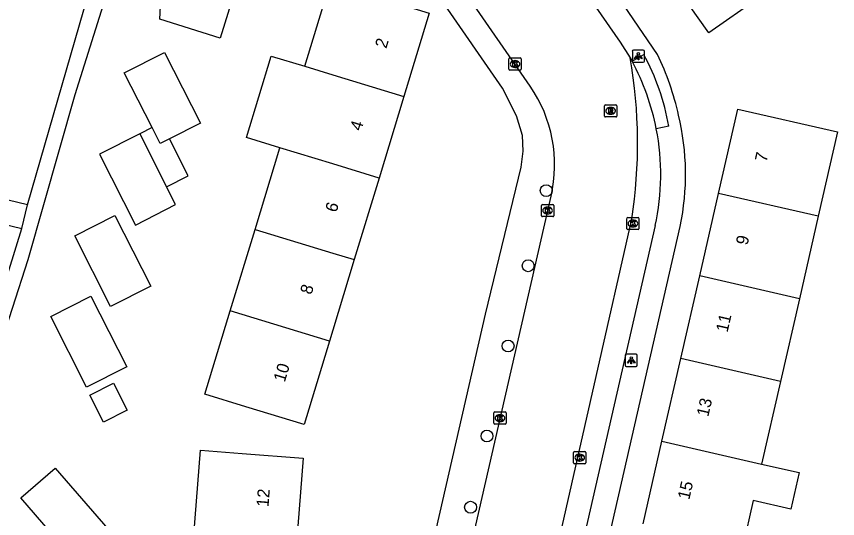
# Model space of a CAD drawing. Extents: x 161845 to 162341, y 381620 to 382158.
# Drawn here: x 161974 to 162041.6, y 381850 to 381891.3 of the extents above; entities that cross this region are included whole.
import ezdxf

# ---------------------------------------------------------------- set-up
doc = ezdxf.new("R2010")
doc.units = 0
for name, color, linetype in [('IMGEO_Boom', 7, 'Continuous'), ('IMGEO_Kolk', 7, 'Continuous'), ('IMGEO_Lichtpunt', 7, 'Continuous'), ('IMGEO_Pand', 7, 'Continuous'), ('IMGEO_Pand_nummerreeks', 7, 'Continuous'), ('IMGEO_Rijbaan_lokaal_open', 7, 'Continuous'), ('IMGEO_Rioolput', 7, 'Continuous'), ('IMGEO_Voetpad_halfverhard', 7, 'Continuous'), ('IMGEO_Voetpad_open', 7, 'Continuous')]:
    doc.layers.add(name, color=color, linetype=linetype)

msp = doc.modelspace()

# ---------------------------------------------------------------- linework, layer by layer
at = {"layer": 'IMGEO_Boom'}
for centre in [(162017.568, 381876.981), (162016.085, 381870.797), (162014.435, 381864.191), (162012.694, 381856.78), (162011.346, 381850.92)]:
    msp.add_circle(centre, 0.489, dxfattribs=at)
at = {"layer": 'IMGEO_Kolk'}
for p, q in [((162014.506, 381886.974), (162014.506, 381887.826)), ((162014.581, 381887.9), (162015.433, 381887.9)), ((162014.994, 381887.68), (162015.019, 381887.68)), ((162015.507, 381887.826), (162015.507, 381886.974)), ((162015.017, 381887.12), (162014.992, 381887.12)), ((162015.433, 381886.9), (162014.581, 381886.9)), ((162017.183, 381874.916), (162017.183, 381875.768)), ((162017.258, 381875.842), (162018.11, 381875.842)), ((162017.671, 381875.622), (162017.696, 381875.622)), ((162018.184, 381875.768), (162018.184, 381874.916)), ((162018.11, 381874.842), (162017.258, 381874.842)), ((162017.694, 381875.062), (162017.669, 381875.062)), ((162024.279, 381874.774), (162025.131, 381874.774)), ((162024.204, 381873.848), (162024.204, 381874.7)), ((162024.692, 381874.554), (162024.717, 381874.554)), ((162025.205, 381874.7), (162025.205, 381873.848)), ((162025.131, 381873.774), (162024.279, 381873.774)), ((162024.715, 381873.994), (162024.69, 381873.994)), ((162013.266, 381857.832), (162013.266, 381858.684)), ((162013.341, 381858.758), (162014.193, 381858.758)), ((162013.754, 381858.538), (162013.779, 381858.538)), ((162014.267, 381858.684), (162014.267, 381857.832)), ((162013.777, 381857.978), (162013.752, 381857.978)), ((162014.193, 381857.758), (162013.341, 381857.758)), ((162019.827, 381854.576), (162019.827, 381855.428)), ((162019.902, 381855.502), (162020.754, 381855.502)), ((162020.315, 381855.282), (162020.34, 381855.282)), ((162020.828, 381855.428), (162020.828, 381854.576)), ((162020.754, 381854.502), (162019.902, 381854.502)), ((162020.338, 381854.722), (162020.313, 381854.722))]:
    msp.add_line(p, q, dxfattribs=at)
for points in [[(162014.506, 381886.974), (162014.506, 381887.826)], [(162014.581, 381887.9), (162015.433, 381887.9)], [(162014.827, 381887.6), (162014.95, 381887.6), (162014.95, 381887.449), (162015.08, 381887.6), (162015.244, 381887.6), (162015.098, 381887.449), (162015.251, 381887.2), (162015.099, 381887.2), (162015.014, 381887.364), (162014.95, 381887.297), (162014.95, 381887.2), (162014.827, 381887.2), (162014.827, 381887.6)], [(162015.507, 381887.826), (162015.507, 381886.974)], [(162015.433, 381886.9), (162014.581, 381886.9)], [(162017.183, 381874.916), (162017.183, 381875.768)], [(162017.258, 381875.842), (162018.11, 381875.842)], [(162017.504, 381875.542), (162017.627, 381875.542), (162017.627, 381875.391), (162017.757, 381875.542), (162017.921, 381875.542), (162017.775, 381875.391), (162017.928, 381875.142), (162017.776, 381875.142), (162017.691, 381875.306), (162017.627, 381875.239), (162017.627, 381875.142), (162017.504, 381875.142), (162017.504, 381875.542)], [(162018.184, 381875.768), (162018.184, 381874.916)], [(162018.11, 381874.842), (162017.258, 381874.842)], [(162024.279, 381874.774), (162025.131, 381874.774)], [(162024.204, 381873.848), (162024.204, 381874.7)], [(162024.525, 381874.474), (162024.648, 381874.474), (162024.648, 381874.323), (162024.778, 381874.474), (162024.942, 381874.474), (162024.796, 381874.323), (162024.949, 381874.074), (162024.797, 381874.074), (162024.712, 381874.238), (162024.648, 381874.171), (162024.648, 381874.074), (162024.525, 381874.074), (162024.525, 381874.474)], [(162025.205, 381874.7), (162025.205, 381873.848)], [(162025.131, 381873.774), (162024.279, 381873.774)], [(162013.266, 381857.832), (162013.266, 381858.684)], [(162013.341, 381858.758), (162014.193, 381858.758)], [(162014.267, 381858.684), (162014.267, 381857.832)], [(162013.587, 381858.458), (162013.71, 381858.458), (162013.71, 381858.307), (162013.84, 381858.458), (162014.004, 381858.458), (162013.858, 381858.307), (162014.011, 381858.058), (162013.859, 381858.058), (162013.774, 381858.222), (162013.71, 381858.155), (162013.71, 381858.058), (162013.587, 381858.058), (162013.587, 381858.458)], [(162014.193, 381857.758), (162013.341, 381857.758)], [(162019.827, 381854.576), (162019.827, 381855.428)], [(162019.902, 381855.502), (162020.754, 381855.502)], [(162020.148, 381855.202), (162020.271, 381855.202), (162020.271, 381855.051), (162020.401, 381855.202), (162020.565, 381855.202), (162020.419, 381855.051), (162020.572, 381854.802), (162020.42, 381854.802), (162020.335, 381854.966), (162020.271, 381854.899), (162020.271, 381854.802), (162020.148, 381854.802), (162020.148, 381855.202)], [(162020.828, 381855.428), (162020.828, 381854.576)], [(162020.754, 381854.502), (162019.902, 381854.502)]]:
    msp.add_lwpolyline(points, dxfattribs=at)
for centre, start, end in [((162014.583, 381887.824), 91.55205, 178.44795), ((162014.583, 381887.824), 91.55205, 178.44795), ((162015.431, 381887.824), 1.55205, 88.44795), ((162015.431, 381887.824), 1.55205, 88.44795), ((162014.583, 381886.976), 181.55205, 268.44795), ((162014.583, 381886.976), 181.55205, 268.44795), ((162015.431, 381886.976), 271.55205, 358.44795), ((162015.431, 381886.976), 271.55205, 358.44795), ((162017.26, 381875.766), 91.55205, 178.44795), ((162017.26, 381875.766), 91.55205, 178.44795), ((162018.108, 381875.766), 1.55205, 88.44795), ((162018.108, 381875.766), 1.55205, 88.44795), ((162017.26, 381874.918), 181.55205, 268.44795), ((162017.26, 381874.918), 181.55205, 268.44795), ((162018.108, 381874.918), 271.55205, 358.44795), ((162018.108, 381874.918), 271.55205, 358.44795), ((162024.281, 381874.698), 91.55205, 178.44795), ((162024.281, 381874.698), 91.55205, 178.44795), ((162025.129, 381874.698), 1.55205, 88.44795), ((162025.129, 381874.698), 1.55205, 88.44795), ((162024.281, 381873.85), 181.55205, 268.44795), ((162024.281, 381873.85), 181.55205, 268.44795), ((162025.129, 381873.85), 271.55205, 358.44795), ((162025.129, 381873.85), 271.55205, 358.44795), ((162013.343, 381858.682), 91.55205, 178.44795), ((162013.343, 381858.682), 91.55205, 178.44795), ((162014.191, 381858.682), 1.55205, 88.44795), ((162014.191, 381858.682), 1.55205, 88.44795), ((162013.343, 381857.834), 181.55205, 268.44795), ((162013.343, 381857.834), 181.55205, 268.44795), ((162014.191, 381857.834), 271.55205, 358.44795), ((162014.191, 381857.834), 271.55205, 358.44795), ((162019.904, 381855.426), 91.55205, 178.44795), ((162019.904, 381855.426), 91.55205, 178.44795), ((162020.752, 381855.426), 1.55205, 88.44795), ((162020.752, 381855.426), 1.55205, 88.44795), ((162019.904, 381854.578), 181.55205, 268.44795), ((162019.904, 381854.578), 181.55205, 268.44795), ((162020.752, 381854.578), 271.55205, 358.44795), ((162020.752, 381854.578), 271.55205, 358.44795)]:
    msp.add_arc(centre, 0.0765, start, end, dxfattribs=at)
for centre, major_axis, ratio, start_param, end_param in [((162014.993, 381887.4), (-0.387, 0.002), 0.722429, 4.712389, 7.853982), ((162015.018, 381887.4), (-0.39, 0.002), 0.717154, 1.570796, 4.712389), ((162017.67, 381875.342), (-0.387, 0.002), 0.722429, 4.712389, 7.853982), ((162017.695, 381875.342), (-0.39, 0.002), 0.717154, 1.570796, 4.712389), ((162024.691, 381874.274), (-0.387, 0.002), 0.722429, 4.712389, 7.853982), ((162024.716, 381874.274), (-0.39, 0.002), 0.717154, 1.570796, 4.712389), ((162013.753, 381858.258), (-0.387, 0.002), 0.722429, 4.712389, 7.853982), ((162013.778, 381858.258), (-0.39, 0.002), 0.717154, 1.570796, 4.712389), ((162020.314, 381855.002), (-0.387, 0.002), 0.722429, 4.712389, 7.853982), ((162020.339, 381855.002), (-0.39, 0.002), 0.717154, 1.570796, 4.712389)]:
    msp.add_ellipse(centre, major_axis=major_axis, ratio=ratio, start_param=start_param, end_param=end_param, dxfattribs=at)
at = {"layer": 'IMGEO_Lichtpunt'}
for p, q in [((162024.658, 381888.445), (162024.658, 381887.638)), ((162024.658, 381888.445), (162024.658, 381887.638)), ((162025.56, 381888.54), (162024.752, 381888.54)), ((162025.56, 381888.54), (162024.752, 381888.54)), ((162025.654, 381887.638), (162025.654, 381888.445)), ((162025.654, 381887.638), (162025.654, 381888.445)), ((162024.752, 381887.544), (162025.56, 381887.544)), ((162024.752, 381887.544), (162025.56, 381887.544)), ((162024.07, 381863.415), (162024.07, 381862.608)), ((162024.07, 381863.415), (162024.07, 381862.608)), ((162024.972, 381863.51), (162024.164, 381863.51)), ((162024.972, 381863.51), (162024.164, 381863.51)), ((162025.066, 381862.608), (162025.066, 381863.415)), ((162025.066, 381862.608), (162025.066, 381863.415)), ((162024.164, 381862.514), (162024.972, 381862.514)), ((162024.164, 381862.514), (162024.972, 381862.514))]:
    msp.add_line(p, q, dxfattribs=at)
for points in [[(162025.032, 381888.109), (162025.071, 381888.081), (162024.883, 381887.819), (162024.845, 381887.846), (162025.032, 381888.109)], [(162025.134, 381888.061), (162025.181, 381888.061), (162025.181, 381887.739), (162025.134, 381887.739), (162025.134, 381888.061)], [(162025.244, 381888.081), (162025.282, 381888.108), (162025.469, 381887.846), (162025.43, 381887.818), (162025.244, 381888.081)], [(162024.444, 381863.079), (162024.483, 381863.051), (162024.295, 381862.789), (162024.257, 381862.816), (162024.444, 381863.079)], [(162024.546, 381863.031), (162024.593, 381863.031), (162024.593, 381862.709), (162024.546, 381862.709), (162024.546, 381863.031)], [(162024.656, 381863.051), (162024.694, 381863.078), (162024.881, 381862.816), (162024.842, 381862.788), (162024.656, 381863.051)]]:
    msp.add_lwpolyline(points, dxfattribs=at)
for centre in [(162025.157, 381888.243), (162024.569, 381863.213)]:
    msp.add_circle(centre, 0.0994, dxfattribs=at)
for centre, start, end in [((162024.752, 381888.445), 90, 180), ((162024.752, 381888.445), 90, 180), ((162025.56, 381888.445), 0, 90), ((162025.56, 381888.445), 0, 90), ((162024.752, 381887.638), 180, 270), ((162024.752, 381887.638), 180, 270), ((162025.56, 381887.638), 270, 0), ((162025.56, 381887.638), 270, 360), ((162024.164, 381863.415), 90, 180), ((162024.164, 381863.415), 90, 180), ((162024.972, 381863.415), 0, 90), ((162024.972, 381863.415), 0, 90), ((162024.164, 381862.608), 180, 270), ((162024.164, 381862.608), 180, 270), ((162024.972, 381862.608), 270, 0), ((162024.972, 381862.608), 270, 360)]:
    msp.add_arc(centre, 0.0946, start, end, dxfattribs=at)
at = {"layer": 'IMGEO_Pand'}
for points in [[(162035.987, 381902.228), (162035.997, 381902.214), (162040.096, 381896.387), (162035.051, 381892.839), (162030.962, 381889.96), (162026.851, 381895.799)], [(162003.176, 381899.912), (162006.744, 381894.733), (162005.97, 381892.19), (162007.941, 381891.591), (162005.854, 381884.732)], [(161990.737, 381889.536), (161985.754, 381891.086), (161985.908, 381893.822), (161987.091, 381896.551), (161988.024, 381897.575), (161992.777, 381896.096), (161990.737, 381889.536)], [(161997.695, 381887.216), (161999.681, 381893.737), (161997.86, 381896.255)], [(161985.136, 381882.172), (161982.845, 381886.683), (161986.154, 381888.364), (161989.111, 381882.541), (161986.566, 381881.248)], [(161995.65, 381880.504), (161992.895, 381881.343), (161994.938, 381888.055), (161997.695, 381887.216)], [(161997.695, 381887.216), (162000, 381886.514), (162005.854, 381884.732)], [(162005.854, 381884.732), (162003.812, 381878.019)], [(162031.755, 381876.754), (162033.343, 381883.7), (162041.551, 381881.824), (162039.963, 381874.877)], [(161984.112, 381881.652), (161980.803, 381879.971), (161983.76, 381874.148), (161987.069, 381875.829), (161986.324, 381877.296)], [(161985.136, 381882.172), (161984.112, 381881.652)], [(161984.112, 381881.652), (161986.324, 381877.296)], [(161986.566, 381881.248), (161985.802, 381880.86), (161985.136, 381882.172)], [(161986.324, 381877.296), (161988.112, 381878.205), (161986.566, 381881.248)], [(161993.605, 381873.792), (161995.65, 381880.504)], [(162003.812, 381878.019), (162000, 381879.18), (161995.65, 381880.504)], [(162003.812, 381878.019), (162001.77, 381871.307)], [(161970.754, 381876.8), (161970.283, 381874.84), (161974.403, 381873.85)], [(161974.874, 381875.809), (161970.754, 381876.8)], [(162030.2, 381869.953), (162031.755, 381876.754)], [(162039.963, 381874.877), (162031.755, 381876.754)], [(161974.403, 381873.85), (161974.874, 381875.809)], [(161981.717, 381867.436), (161978.76, 381873.259), (161982.069, 381874.94), (161985.026, 381869.117), (161981.717, 381867.436)], [(162039.963, 381874.877), (162038.408, 381868.076)], [(161991.561, 381867.081), (161993.605, 381873.792)], [(161993.605, 381873.792), (162000, 381871.846), (162001.77, 381871.307)], [(162001.77, 381871.307), (162000, 381865.487), (161999.728, 381864.594)], [(162028.646, 381863.153), (162030.2, 381869.953)], [(162038.408, 381868.076), (162030.2, 381869.953)], [(161979.745, 381860.8), (161976.788, 381866.622), (161980.097, 381868.303), (161983.054, 381862.48), (161979.745, 381860.8)], [(162038.408, 381868.076), (162036.853, 381861.276)], [(161999.728, 381864.594), (161997.641, 381857.738), (161992.858, 381859.195), (161989.473, 381860.226), (161991.561, 381867.081)], [(161999.728, 381864.594), (161991.561, 381867.081)], [(162027.091, 381856.352), (162028.646, 381863.153)], [(162036.853, 381861.276), (162028.646, 381863.153)], [(162036.853, 381861.276), (162035.298, 381854.475)], [(161981.125, 381857.92), (161979.994, 381860.149), (161981.946, 381861.14), (161983.078, 381858.911), (161981.125, 381857.92)], [(162025.536, 381849.551), (162027.091, 381856.352)], [(162027.091, 381856.352), (162035.298, 381854.475)], [(161988.571, 381848.605), (161989.112, 381855.615), (161992.538, 381855.351), (161997.552, 381854.964), (161997.011, 381847.955)], [(162035.298, 381854.475), (162038.4, 381853.766), (162037.712, 381850.756), (162034.61, 381851.466), (162033.744, 381847.675)], [(161978.64, 381846.696), (161974.315, 381851.686), (161977.149, 381854.142), (161981.474, 381849.152), (161978.64, 381846.696)]]:
    msp.add_lwpolyline(points, dxfattribs=at)
at = {"layer": 'IMGEO_Rijbaan_lokaal_open'}
for points in [[(162016.258, 381885.569), (162005.739, 381900.791)], [(162018.077, 381897.245), (162023.67, 381889.204), (162024.48, 381887.904)], [(161997.168, 381785.034), (162010.118, 381842.239), (162017.975, 381876.532)], [(162015.231, 381833.328), (162015.803, 381835.784), (162024.61, 381874.62)]]:
    msp.add_lwpolyline(points, dxfattribs=at)
for centre, radius, start, end in [((161984.344, 381880.869), 40.748, 351.17911, 9.94227), ((162006.781, 381879.087), 11.482, 347.14454, 34.37103)]:
    msp.add_arc(centre, radius, start, end, dxfattribs=at)
at = {"layer": 'IMGEO_Rioolput'}
for p, q in [((162022.37, 381883.118), (162022.37, 381883.97)), ((162022.445, 381884.044), (162023.297, 381884.044)), ((162022.858, 381883.824), (162022.883, 381883.824)), ((162023.371, 381883.97), (162023.371, 381883.118)), ((162023.297, 381883.044), (162022.445, 381883.044)), ((162022.881, 381883.264), (162022.856, 381883.264))]:
    msp.add_line(p, q, dxfattribs=at)
for points in [[(162022.37, 381883.118), (162022.37, 381883.97)], [(162022.445, 381884.044), (162023.297, 381884.044)], [(162022.959, 381883.742), (162022.707, 381883.744), (162022.707, 381883.344)], [(162022.885, 381883.663), (162022.831, 381883.663), (162022.831, 381883.582)], [(162022.831, 381883.582), (162022.883, 381883.582)], [(162023.371, 381883.97), (162023.371, 381883.118)], [(162023.297, 381883.044), (162022.445, 381883.044)], [(162022.707, 381883.344), (162022.831, 381883.344), (162022.831, 381883.506), (162022.842, 381883.506)], [(162022.889, 381883.477), (162022.96, 381883.344), (162023.1, 381883.344), (162023.035, 381883.47)]]:
    msp.add_lwpolyline(points, dxfattribs=at)
for centre, radius, start, end in [((162022.447, 381883.968), 0.0765, 91.55205, 178.44795), ((162022.447, 381883.968), 0.0765, 91.55205, 178.44795), ((162022.867, 381883.771), 0.19, 274.7715, 282.96867), ((162022.891, 381883.567), 0.0964, 77.00612, 93.18647), ((162022.905, 381883.624), 0.0378, 276.66336, 79.67722), ((162022.958, 381883.632), 0.109, 350.36119, 89.41601), ((162022.956, 381883.632), 0.112, 277.58423, 350.98172), ((162023.295, 381883.968), 0.0765, 1.55205, 88.44795), ((162023.295, 381883.968), 0.0765, 1.55205, 88.44795), ((162022.447, 381883.12), 0.0765, 181.55205, 268.44795), ((162022.447, 381883.12), 0.0765, 181.55205, 268.44795), ((162022.841, 381883.453), 0.0533, 26.02933, 88.69889), ((162022.94, 381883.417), 0.108, 29.51342, 73.79051), ((162023.295, 381883.12), 0.0765, 271.55205, 358.44795), ((162023.295, 381883.12), 0.0765, 271.55205, 358.44795)]:
    msp.add_arc(centre, radius, start, end, dxfattribs=at)
for centre, major_axis, ratio, start_param, end_param in [((162022.857, 381883.544), (-0.387, 0.002), 0.722429, 4.712389, 7.853982), ((162022.882, 381883.544), (-0.39, 0.002), 0.717154, 1.570796, 4.712389)]:
    msp.add_ellipse(centre, major_axis=major_axis, ratio=ratio, start_param=start_param, end_param=end_param, dxfattribs=at)
at = {"layer": 'IMGEO_Voetpad_halfverhard'}
for points in [[(161989.645, 381903.259), (161986.432, 381900.785), (161982.8, 381897.739), (161982.465, 381896.672), (161978.76, 381884.865), (161974.911, 381871.274), (161970.994, 381859.267), (161970.22, 381848.039)], [(161974.874, 381875.809), (161979.512, 381891.857), (161979.78, 381892.696)], [(161972.287, 381867.108), (161974.403, 381873.85)]]:
    msp.add_lwpolyline(points, dxfattribs=at)
at = {"layer": 'IMGEO_Voetpad_open'}
for points in [[(162026.737, 381888.194), (162017.248, 381902.136)], [(161993.909, 381784.124), (162000, 381811.259), (162006.057, 381838.422), (162012.585, 381866.816), (162015.506, 381878.919), (162015.663, 381880.219), (162015.619, 381881.528), (162015.122, 381883.128), (162013.985, 381885.418), (162004.242, 381899.525), (162004.132, 381899.684)], [(162024.48, 381887.904), (162024.636, 381887.632)], [(162024.636, 381887.632), (162025.594, 381888.196)], [(162027.652, 381882.274), (162026.632, 381882.059)], [(162026.538, 381874.098), (162017.81, 381835.936)], [(162018.413, 381829.502), (162028.599, 381874.037)]]:
    msp.add_lwpolyline(points, dxfattribs=at)
for centre, radius, start, end in [((162007.338, 381878.293), 19.658, 11.04558, 28.36494), ((162008.915, 381879.081), 19.007, 9.67062, 28.65587), ((162004.523, 381877.705), 24.566, 12.88667, 25.27518), ((162007.973, 381878.321), 21.066, 348.26773, 13.34825), ((162007.372, 381878.305), 19.623, 347.61889, 11.02812)]:
    msp.add_arc(centre, radius, start, end, dxfattribs=at)

# ---------------------------------------------------------------- texts
at = {"layer": 'IMGEO_Pand_nummerreeks'}
for s, rotation, p in [('2', 73.07648, (162004.406, 381888.63)), ('4', 73.08098, (162002.343, 381881.845)), ('7', 77.12332, (162035.698, 381879.282)), ('6', 73.0786, (162000.302, 381875.134)), ('9', 77.12332, (162034.134, 381872.444)), ('8', 73.07727, (161998.242, 381868.368)), ('11', 77.12332, (162032.494, 381865.269)), ('10', 73.07727, (161996.048, 381861.156)), ('13', 77.12332, (162030.906, 381858.32)), ('15', 77.12585, (162029.343, 381851.482)), ('12', 85.58842, (161994.712, 381850.916))]:
    msp.add_text(s, height=1, rotation=rotation, dxfattribs=at).set_placement(p)

doc.saveas('drawing.dxf')
